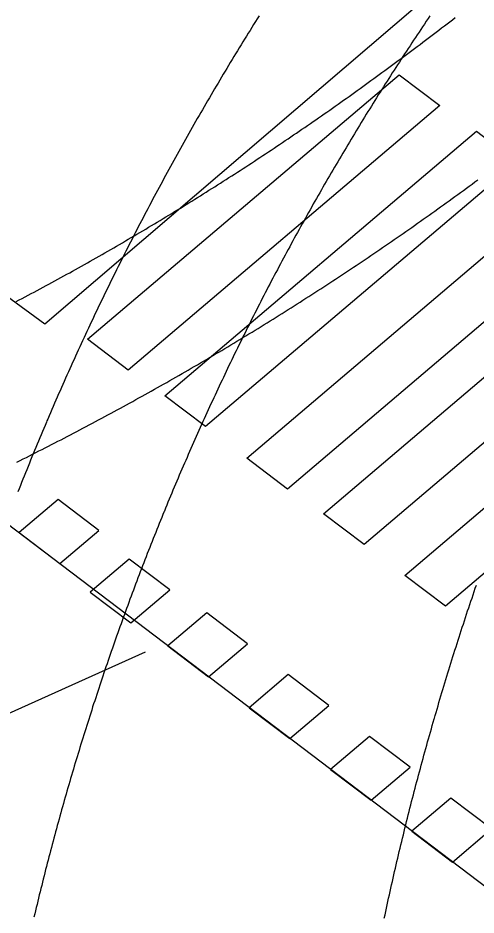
# Model space of a CAD drawing. Extents: x 81617 to 82144, y 454649 to 455150.
# Drawn here: x 81713.29 to 81717.88, y 454741.45 to 454750.44 of the extents above; entities that cross this region are included whole.
import ezdxf

# ---------------------------------------------------------------- set-up
doc = ezdxf.new("R2010")
doc.units = 0
doc.layers.add('B-WE-OG-TOPOGRAFIE-G', color=7, linetype='Continuous')
doc.layers.add('B-WE-VW-MARKERING-G', color=7, linetype='Continuous')

msp = doc.modelspace()

# ---------------------------------------------------------------- linework, layer by layer
at = {"layer": 'B-WE-OG-TOPOGRAFIE-G'}
msp.add_line((81721.5896, 454738.9988), (81704.2675, 454752.1255), dxfattribs=at)
for points in [[(81713.2712, 454747.6018), (81713.3012, 454747.6176), (81713.331, 454747.6334), (81713.3609, 454747.6493), (81713.3908, 454747.6651), (81713.4206, 454747.6811), (81713.4504, 454747.697), (81713.4802, 454747.713), (81713.51, 454747.729), (81713.5398, 454747.7451), (81713.5695, 454747.7612), (81713.5993, 454747.7773), (81713.629, 454747.7935), (81713.6587, 454747.8096), (81713.6884, 454747.8259), (81713.718, 454747.8421), (81713.7476, 454747.8584), (81713.7773, 454747.8748), (81713.8069, 454747.8911), (81713.8364, 454747.9075), (81713.866, 454747.924), (81713.8955, 454747.9404), (81713.9251, 454747.9569), (81713.9546, 454747.9735), (81713.984, 454747.99), (81714.0135, 454748.0066), (81714.043, 454748.0233), (81714.0724, 454748.04), (81714.1018, 454748.0567), (81714.1312, 454748.0734), (81714.1605, 454748.0902), (81714.1899, 454748.107), (81714.2192, 454748.1238), (81714.2485, 454748.1407), (81714.2778, 454748.1576), (81714.3071, 454748.1745), (81714.3363, 454748.1915), (81714.3656, 454748.2085), (81714.3948, 454748.2256), (81714.424, 454748.2427), (81714.4532, 454748.2598), (81714.4823, 454748.2769), (81714.5114, 454748.2941), (81714.5406, 454748.3113), (81714.5696, 454748.3286), (81714.5987, 454748.3458), (81714.6278, 454748.3631), (81714.6568, 454748.3805), (81714.6858, 454748.3979), (81714.7148, 454748.4153), (81714.7438, 454748.4327), (81714.7727, 454748.4502), (81714.8017, 454748.4677), (81714.8306, 454748.4853), (81714.8595, 454748.5029), (81714.8883, 454748.5205), (81714.9172, 454748.5381), (81714.946, 454748.5558), (81714.9748, 454748.5735), (81715.0036, 454748.5913), (81715.0324, 454748.609), (81715.0611, 454748.6269), (81715.0899, 454748.6447), (81715.1186, 454748.6626), (81715.1473, 454748.6805), (81715.1759, 454748.6985), (81715.2046, 454748.7164), (81715.2332, 454748.7344), (81715.2618, 454748.7525), (81715.2904, 454748.7706), (81715.319, 454748.7887), (81715.3475, 454748.8068), (81715.376, 454748.825), (81715.4045, 454748.8432), (81715.433, 454748.8615), (81715.4615, 454748.8797), (81715.4899, 454748.898), (81715.5183, 454748.9164), (81715.5467, 454748.9348), (81715.5751, 454748.9532), (81715.6034, 454748.9716), (81715.6318, 454748.9901), (81715.6601, 454749.0086), (81715.6883, 454749.0271), (81715.7166, 454749.0457), (81715.7449, 454749.0643), (81715.7731, 454749.0829), (81715.8013, 454749.1016), (81715.8295, 454749.1203), (81715.8576, 454749.139), (81715.8858, 454749.1578), (81715.9139, 454749.1766), (81715.942, 454749.1954), (81715.97, 454749.2143), (81715.9981, 454749.2332), (81716.0261, 454749.2521), (81716.0541, 454749.2711), (81716.0821, 454749.2901), (81716.1101, 454749.3091), (81716.138, 454749.3282), (81716.1659, 454749.3473), (81716.1938, 454749.3664), (81716.2217, 454749.3855), (81716.2495, 454749.4047), (81716.2774, 454749.424), (81716.3052, 454749.4432), (81716.333, 454749.4625), (81716.3607, 454749.4818), (81716.3608, 454749.4819), (81716.3886, 454749.5012), (81716.4163, 454749.5206), (81716.4441, 454749.5401), (81716.4718, 454749.5595), (81716.4995, 454749.579), (81716.5271, 454749.5986), (81716.5548, 454749.6182), (81716.5824, 454749.6378), (81716.6101, 454749.6574), (81716.6377, 454749.6771), (81716.6653, 454749.6968), (81716.6928, 454749.7165), (81716.7204, 454749.7363), (81716.7479, 454749.7561), (81716.7754, 454749.7759), (81716.8029, 454749.7958), (81716.8304, 454749.8157), (81716.8579, 454749.8356), (81716.8853, 454749.8556), (81716.9128, 454749.8756), (81716.9402, 454749.8956), (81716.9676, 454749.9156), (81716.995, 454749.9357), (81717.0223, 454749.9558), (81717.0497, 454749.976), (81717.077, 454749.9961), (81717.1044, 454750.0164), (81717.1317, 454750.0366), (81717.1589, 454750.0568), (81717.1862, 454750.0771), (81717.2135, 454750.0975), (81717.2407, 454750.1178), (81717.2679, 454750.1382), (81717.2952, 454750.1586), (81717.3224, 454750.179), (81717.3495, 454750.1995), (81717.3767, 454750.22), (81717.4039, 454750.2405), (81717.431, 454750.261), (81717.4581, 454750.2816), (81717.4852, 454750.3022), (81717.5123, 454750.3228), (81717.5394, 454750.3435), (81717.5665, 454750.3642), (81717.5935, 454750.3849), (81717.6205, 454750.4056), (81717.6476, 454750.4264), (81717.6746, 454750.4471)], [(81715.7076, 454750.4651), (81715.6893, 454750.436), (81715.671, 454750.4069), (81715.6528, 454750.3778), (81715.6346, 454750.3487), (81715.6164, 454750.3196), (81715.5983, 454750.2904), (81715.5802, 454750.2612), (81715.5621, 454750.232), (81715.5441, 454750.2028), (81715.5261, 454750.1735), (81715.5081, 454750.1442), (81715.4902, 454750.1149), (81715.4723, 454750.0856), (81715.4545, 454750.0563), (81715.4366, 454750.0269), (81715.4188, 454749.9975), (81715.4011, 454749.9681), (81715.3834, 454749.9387), (81715.3657, 454749.9092), (81715.3481, 454749.8798), (81715.3305, 454749.8503), (81715.3129, 454749.8208), (81715.2953, 454749.7912), (81715.2778, 454749.7617), (81715.2604, 454749.7321), (81715.2429, 454749.7025), (81715.2255, 454749.6729), (81715.2082, 454749.6432), (81715.1909, 454749.6136), (81715.1736, 454749.5839), (81715.1563, 454749.5542), (81715.1391, 454749.5245), (81715.1219, 454749.4947), (81715.1048, 454749.465), (81715.0876, 454749.4352), (81715.0706, 454749.4054), (81715.0535, 454749.3756), (81715.0365, 454749.3457), (81715.0196, 454749.3159), (81715.0026, 454749.286), (81714.9857, 454749.2561), (81714.9689, 454749.2262), (81714.952, 454749.1962), (81714.9352, 454749.1663), (81714.9185, 454749.1363), (81714.9018, 454749.1063), (81714.8851, 454749.0762), (81714.8684, 454749.0462), (81714.8518, 454749.0161), (81714.8353, 454748.9861), (81714.8187, 454748.956), (81714.8022, 454748.9258), (81714.7857, 454748.8957), (81714.7693, 454748.8655), (81714.7529, 454748.8353), (81714.7366, 454748.8051), (81714.7202, 454748.7749), (81714.704, 454748.7447), (81714.6877, 454748.7144), (81714.6715, 454748.6841), (81714.6553, 454748.6538), (81714.6392, 454748.6235), (81714.6231, 454748.5932), (81714.607, 454748.5628), (81714.591, 454748.5324), (81714.575, 454748.5021), (81714.559, 454748.4716), (81714.5431, 454748.4412), (81714.5272, 454748.4107), (81714.5113, 454748.3803), (81714.4955, 454748.3498), (81714.4798, 454748.3193), (81714.464, 454748.2887), (81714.4483, 454748.2582), (81714.4326, 454748.2276), (81714.417, 454748.1971), (81714.4014, 454748.1664), (81714.3858, 454748.1358), (81714.3703, 454748.1052), (81714.3548, 454748.0745), (81714.3394, 454748.0439), (81714.324, 454748.0132), (81714.3086, 454747.9824), (81714.2933, 454747.9517), (81714.278, 454747.921), (81714.2627, 454747.8902), (81714.2475, 454747.8594), (81714.2323, 454747.8286), (81714.2171, 454747.7978), (81714.202, 454747.7669), (81714.1869, 454747.7361), (81714.1719, 454747.7052), (81714.1569, 454747.6743), (81714.1419, 454747.6434), (81714.127, 454747.6124), (81714.1121, 454747.5815), (81714.0972, 454747.5505), (81714.0824, 454747.5195), (81714.0676, 454747.4885), (81714.0529, 454747.4575), (81714.0382, 454747.4265), (81714.0235, 454747.3954), (81714.0088, 454747.3644), (81713.9943, 454747.3333), (81713.9797, 454747.3022), (81713.9652, 454747.271), (81713.9507, 454747.2399), (81713.9362, 454747.2087), (81713.9218, 454747.1775), (81713.9074, 454747.1464), (81713.8931, 454747.1151), (81713.8788, 454747.0839), (81713.8645, 454747.0527), (81713.8503, 454747.0214), (81713.8361, 454746.9901), (81713.822, 454746.9588), (81713.8079, 454746.9275), (81713.7938, 454746.8962), (81713.7797, 454746.8648), (81713.7657, 454746.8335), (81713.7518, 454746.8021), (81713.7379, 454746.7707), (81713.724, 454746.7393), (81713.7101, 454746.7078), (81713.6963, 454746.6764), (81713.6825, 454746.6449), (81713.6688, 454746.6135), (81713.6551, 454746.582), (81713.6414, 454746.5504), (81713.6278, 454746.5189), (81713.6142, 454746.4874), (81713.6007, 454746.4558), (81713.5871, 454746.4242), (81713.5789, 454746.4049)], [(81717.4216, 454750.4639), (81717.4033, 454750.4369), (81717.385, 454750.4099), (81717.3668, 454750.3828), (81717.3486, 454750.3557), (81717.3304, 454750.3286), (81717.3123, 454750.3015), (81717.2941, 454750.2744), (81717.2761, 454750.2472), (81717.258, 454750.22), (81717.24, 454750.1928), (81717.222, 454750.1656), (81717.2041, 454750.1383), (81717.1861, 454750.1111), (81717.1682, 454750.0838), (81717.1504, 454750.0565), (81717.1326, 454750.0291), (81717.1148, 454750.0018), (81717.097, 454749.9744), (81717.0793, 454749.947), (81717.0616, 454749.9196), (81717.044, 454749.8921), (81717.0263, 454749.8647), (81717.0087, 454749.8372), (81716.9912, 454749.8097), (81716.9737, 454749.7822), (81716.9562, 454749.7546), (81716.9387, 454749.727), (81716.9213, 454749.6995), (81716.9039, 454749.6718), (81716.8865, 454749.6442), (81716.8692, 454749.6166), (81716.8519, 454749.5889), (81716.8346, 454749.5612), (81716.8174, 454749.5335), (81716.8002, 454749.5058), (81716.7831, 454749.478), (81716.7659, 454749.4502), (81716.7488, 454749.4224), (81716.7318, 454749.3946), (81716.7147, 454749.3668), (81716.6977, 454749.3389), (81716.6808, 454749.311), (81716.6639, 454749.2832), (81716.647, 454749.2552), (81716.6301, 454749.2273), (81716.6133, 454749.1993), (81716.5965, 454749.1714), (81716.5797, 454749.1434), (81716.563, 454749.1153), (81716.5463, 454749.0873), (81716.5296, 454749.0593), (81716.513, 454749.0312), (81716.4964, 454749.0031), (81716.4798, 454748.975), (81716.4633, 454748.9468), (81716.4468, 454748.9187), (81716.4304, 454748.8905), (81716.4139, 454748.8623), (81716.3975, 454748.8341), (81716.3812, 454748.8058), (81716.3649, 454748.7776), (81716.3486, 454748.7493), (81716.3323, 454748.721), (81716.3161, 454748.6927), (81716.2999, 454748.6644), (81716.2837, 454748.636), (81716.2676, 454748.6077), (81716.2515, 454748.5793), (81716.2355, 454748.5509), (81716.2195, 454748.5224), (81716.2035, 454748.494), (81716.1875, 454748.4655), (81716.1716, 454748.437), (81716.1557, 454748.4085), (81716.1399, 454748.38), (81716.1241, 454748.3515), (81716.1083, 454748.3229), (81716.0925, 454748.2943), (81716.0768, 454748.2657), (81716.0611, 454748.2371), (81716.0455, 454748.2085), (81716.0299, 454748.1798), (81716.0143, 454748.1511), (81715.9988, 454748.1224), (81715.9833, 454748.0937), (81715.9678, 454748.065), (81715.9523, 454748.0363), (81715.9369, 454748.0075), (81715.9216, 454747.9787), (81715.9062, 454747.9499), (81715.8909, 454747.9211), (81715.8757, 454747.8922), (81715.8604, 454747.8634), (81715.8452, 454747.8345), (81715.8301, 454747.8056), (81715.815, 454747.7767), (81715.7999, 454747.7478), (81715.7848, 454747.7188), (81715.7698, 454747.6898), (81715.7548, 454747.6609), (81715.7398, 454747.6319), (81715.7249, 454747.6028), (81715.71, 454747.5738), (81715.6952, 454747.5447), (81715.6804, 454747.5157), (81715.6656, 454747.4866), (81715.6508, 454747.4575), (81715.6361, 454747.4283), (81715.6214, 454747.3992), (81715.6068, 454747.37), (81715.5922, 454747.3409), (81715.5776, 454747.3117), (81715.5631, 454747.2824), (81715.5486, 454747.2532), (81715.5341, 454747.224), (81715.5197, 454747.1947), (81715.5053, 454747.1654), (81715.4909, 454747.1361), (81715.4766, 454747.1068), (81715.4623, 454747.0775), (81715.448, 454747.0481), (81715.4338, 454747.0187), (81715.4196, 454746.9894), (81715.4055, 454746.9599), (81715.3914, 454746.9305), (81715.3773, 454746.9011), (81715.3632, 454746.8716), (81715.3492, 454746.8422), (81715.3353, 454746.8127), (81715.3213, 454746.7832), (81715.3074, 454746.7537), (81715.2935, 454746.7241), (81715.2797, 454746.6946), (81715.2659, 454746.665), (81715.2521, 454746.6354), (81715.2384, 454746.6058), (81715.2247, 454746.5762), (81715.2111, 454746.5465), (81715.1974, 454746.5169), (81715.1839, 454746.4872), (81715.1703, 454746.4575), (81715.1568, 454746.4278), (81715.1433, 454746.3981), (81715.1299, 454746.3684), (81715.1165, 454746.3386), (81715.1031, 454746.3089), (81715.0898, 454746.2791), (81715.0765, 454746.2493), (81715.0632, 454746.2195), (81715.05, 454746.1897), (81715.0368, 454746.1598), (81715.0236, 454746.1299), (81715.0105, 454746.1001), (81714.9974, 454746.0702), (81714.9843, 454746.0403), (81714.9713, 454746.0104), (81714.9583, 454745.9804), (81714.9454, 454745.9505), (81714.9325, 454745.9205), (81714.9196, 454745.8905), (81714.9068, 454745.8605), (81714.894, 454745.8305), (81714.8812, 454745.8005), (81714.8685, 454745.7704), (81714.8558, 454745.7403), (81714.8431, 454745.7103), (81714.8305, 454745.6802), (81714.8179, 454745.6501), (81714.8054, 454745.62), (81714.7929, 454745.5898), (81714.7804, 454745.5597), (81714.768, 454745.5295), (81714.7568, 454745.5023)], [(81713.7818, 454746.2494), (81713.7829, 454746.25), (81713.8144, 454746.2664), (81713.8458, 454746.2828), (81713.8773, 454746.2992), (81713.9087, 454746.3157), (81713.9401, 454746.3322), (81713.9715, 454746.3488), (81714.0028, 454746.3654), (81714.0342, 454746.382), (81714.0655, 454746.3986), (81714.0968, 454746.4153), (81714.1281, 454746.4321), (81714.1593, 454746.4488), (81714.1906, 454746.4657), (81714.2218, 454746.4825), (81714.253, 454746.4994), (81714.2842, 454746.5163), (81714.3154, 454746.5332), (81714.3465, 454746.5502), (81714.3776, 454746.5673), (81714.4087, 454746.5843), (81714.4398, 454746.6014), (81714.4709, 454746.6185), (81714.5019, 454746.6357), (81714.533, 454746.6529), (81714.564, 454746.6702), (81714.595, 454746.6874), (81714.6259, 454746.7047), (81714.6569, 454746.7221), (81714.6878, 454746.7395), (81714.7187, 454746.7569), (81714.7496, 454746.7743), (81714.7805, 454746.7918), (81714.8113, 454746.8093), (81714.8422, 454746.8269), (81714.873, 454746.8445), (81714.9038, 454746.8621), (81714.9345, 454746.8798), (81714.9653, 454746.8975), (81714.996, 454746.9152), (81715.0267, 454746.933), (81715.0574, 454746.9508), (81715.088, 454746.9687), (81715.1187, 454746.9865), (81715.1493, 454747.0045), (81715.1799, 454747.0224), (81715.2105, 454747.0404), (81715.2411, 454747.0584), (81715.2716, 454747.0765), (81715.3021, 454747.0946), (81715.3326, 454747.1127), (81715.3631, 454747.1309), (81715.3935, 454747.1491), (81715.424, 454747.1673), (81715.4544, 454747.1856), (81715.4848, 454747.2039), (81715.5152, 454747.2222), (81715.5455, 454747.2406), (81715.5758, 454747.259), (81715.6061, 454747.2774), (81715.6364, 454747.2959), (81715.6667, 454747.3144), (81715.6969, 454747.333), (81715.7272, 454747.3515), (81715.7574, 454747.3702), (81715.7875, 454747.3888), (81715.8177, 454747.4075), (81715.8478, 454747.4262), (81715.878, 454747.445), (81715.908, 454747.4638), (81715.9381, 454747.4826), (81715.9682, 454747.5015), (81715.9982, 454747.5204), (81716.0282, 454747.5393), (81716.0582, 454747.5582), (81716.0881, 454747.5772), (81716.1181, 454747.5963), (81716.148, 454747.6153), (81716.1779, 454747.6345), (81716.2078, 454747.6536), (81716.2376, 454747.6728), (81716.2675, 454747.692), (81716.2973, 454747.7112), (81716.327, 454747.7305), (81716.3568, 454747.7498), (81716.3866, 454747.7691), (81716.4163, 454747.7885), (81716.446, 454747.8079), (81716.4756, 454747.8274), (81716.5053, 454747.8469), (81716.5349, 454747.8664), (81716.5645, 454747.8859), (81716.5941, 454747.9055), (81716.6237, 454747.9251), (81716.6532, 454747.9448), (81716.6827, 454747.9645), (81716.7122, 454747.9842), (81716.7417, 454748.0039), (81716.7711, 454748.0237), (81716.8006, 454748.0436), (81716.83, 454748.0634), (81716.8593, 454748.0833), (81716.8887, 454748.1032), (81716.918, 454748.1232), (81716.9473, 454748.1432), (81716.9766, 454748.1632), (81717.0059, 454748.1833), (81717.0351, 454748.2034), (81717.0643, 454748.2235), (81717.0935, 454748.2437), (81717.1227, 454748.2638), (81717.1518, 454748.2841), (81717.181, 454748.3043), (81717.181, 454748.3044), (81717.2102, 454748.3247), (81717.2393, 454748.3451), (81717.2683, 454748.3654), (81717.2974, 454748.3858), (81717.3264, 454748.4063), (81717.3554, 454748.4267), (81717.3843, 454748.4472), (81717.4133, 454748.4678), (81717.4422, 454748.4883), (81717.4711, 454748.5089), (81717.4999, 454748.5295), (81717.5288, 454748.5501), (81717.5576, 454748.5708), (81717.5863, 454748.5915), (81717.6151, 454748.6122), (81717.6438, 454748.633), (81717.6725, 454748.6537), (81717.7012, 454748.6746), (81717.7298, 454748.6954), (81717.7585, 454748.7162), (81717.7871, 454748.7371), (81717.8156, 454748.758), (81717.8442, 454748.779), (81717.8727, 454748.7999), (81717.9012, 454748.8209)], [(81713.5789, 454746.4049), (81713.5737, 454746.3926), (81713.5602, 454746.361), (81713.5468, 454746.3294), (81713.5335, 454746.2978), (81713.5202, 454746.2661), (81713.5069, 454746.2344), (81713.4936, 454746.2027), (81713.4804, 454746.171), (81713.4672, 454746.1393), (81713.4541, 454746.1076), (81713.441, 454746.0758), (81713.428, 454746.044), (81713.4149, 454746.0123), (81713.402, 454745.9805), (81713.389, 454745.9486), (81713.3761, 454745.9168), (81713.3632, 454745.885), (81713.3504, 454745.8531), (81713.3376, 454745.8212), (81713.3249, 454745.7893), (81713.3122, 454745.7574), (81713.2995, 454745.7255), (81713.2868, 454745.6936)], [(81713.2768, 454745.993), (81713.3085, 454746.0088), (81713.3403, 454746.0246), (81713.372, 454746.0405), (81713.4037, 454746.0564), (81713.4354, 454746.0723), (81713.4671, 454746.0883), (81713.4988, 454746.1043), (81713.5304, 454746.1203), (81713.562, 454746.1364), (81713.5937, 454746.1525), (81713.6252, 454746.1687), (81713.6568, 454746.1849), (81713.6884, 454746.2011), (81713.7199, 454746.2173), (81713.7514, 454746.2336), (81713.7818, 454746.2494)], [(81714.7568, 454745.5023), (81714.7555, 454745.4993), (81714.7432, 454745.4691), (81714.7308, 454745.4389), (81714.7185, 454745.4087), (81714.7063, 454745.3784), (81714.6941, 454745.3482), (81714.6819, 454745.3179), (81714.6697, 454745.2876), (81714.6576, 454745.2573), (81714.6455, 454745.227), (81714.6335, 454745.1967), (81714.6215, 454745.1663), (81714.6095, 454745.136), (81714.5976, 454745.1056), (81714.5857, 454745.0752), (81714.5738, 454745.0448), (81714.562, 454745.0144), (81714.5502, 454744.984), (81714.5384, 454744.9536), (81714.5267, 454744.9231), (81714.5151, 454744.8926), (81714.5034, 454744.8621), (81714.4918, 454744.8316), (81714.4802, 454744.8011), (81714.4687, 454744.7706), (81714.4572, 454744.7401), (81714.4457, 454744.7095), (81714.4343, 454744.679), (81714.4229, 454744.6484), (81714.4116, 454744.6178), (81714.4003, 454744.5872), (81714.389, 454744.5566), (81714.3777, 454744.5259), (81714.3665, 454744.4953), (81714.3554, 454744.4646), (81714.3442, 454744.4339), (81714.3332, 454744.4032), (81714.3221, 454744.3725), (81714.3111, 454744.3418), (81714.3001, 454744.3111), (81714.2891, 454744.2804), (81714.2782, 454744.2496), (81714.2674, 454744.2188), (81714.2565, 454744.1881), (81714.2457, 454744.1573), (81714.235, 454744.1265), (81714.2242, 454744.0957), (81714.2135, 454744.0648), (81714.2029, 454744.034), (81714.1923, 454744.0031), (81714.1817, 454743.9723), (81714.1712, 454743.9414), (81714.1606, 454743.9105), (81714.1502, 454743.8796), (81714.1397, 454743.8486), (81714.1294, 454743.8177), (81714.119, 454743.7868), (81714.1087, 454743.7558), (81714.0984, 454743.7248), (81714.0881, 454743.6939), (81714.0779, 454743.6629), (81714.0678, 454743.6319), (81714.0576, 454743.6009), (81714.0475, 454743.5698), (81714.0375, 454743.5388), (81714.0275, 454743.5077), (81714.0175, 454743.4767), (81714.0075, 454743.4456), (81713.9976, 454743.4145), (81713.9877, 454743.3834), (81713.9779, 454743.3523), (81713.9681, 454743.3212), (81713.9583, 454743.29), (81713.9486, 454743.2589), (81713.9389, 454743.2277), (81713.9293, 454743.1965), (81713.9196, 454743.1654), (81713.9101, 454743.1342), (81713.9005, 454743.103), (81713.891, 454743.0717), (81713.8816, 454743.0405), (81713.8721, 454743.0093), (81713.8627, 454742.978), (81713.8534, 454742.9468), (81713.8441, 454742.9155), (81713.8348, 454742.8842), (81713.8256, 454742.8529), (81713.8164, 454742.8216), (81713.8072, 454742.7903), (81713.7981, 454742.7589), (81713.789, 454742.7276), (81713.7799, 454742.6963), (81713.7709, 454742.6649), (81713.7619, 454742.6335), (81713.753, 454742.6021), (81713.7441, 454742.5707), (81713.7352, 454742.5393), (81713.7264, 454742.5079), (81713.7176, 454742.4765), (81713.7089, 454742.4451), (81713.7001, 454742.4136), (81713.6915, 454742.3822), (81713.6828, 454742.3507), (81713.6742, 454742.3192), (81713.6657, 454742.2877), (81713.6571, 454742.2562), (81713.6486, 454742.2247), (81713.6402, 454742.1932), (81713.6318, 454742.1617), (81713.6234, 454742.1301), (81713.6151, 454742.0986), (81713.6068, 454742.067), (81713.5985, 454742.0355), (81713.5903, 454742.0039), (81713.5821, 454741.9723), (81713.5739, 454741.9407), (81713.5658, 454741.9091), (81713.5577, 454741.8775), (81713.5497, 454741.8459), (81713.5417, 454741.8142), (81713.5338, 454741.7826), (81713.5258, 454741.7509), (81713.5179, 454741.7193), (81713.5101, 454741.6876), (81713.5023, 454741.6559), (81713.4945, 454741.6242), (81713.4868, 454741.5925), (81713.4791, 454741.5608), (81713.4714, 454741.5291), (81713.4638, 454741.4973), (81713.4562, 454741.4656), (81713.4487, 454741.4339)], [(81717.4664, 454743.4257), (81717.474, 454743.4519), (81717.4836, 454743.4848), (81717.4932, 454743.5178), (81717.5029, 454743.5507), (81717.5126, 454743.5836), (81717.5223, 454743.6165), (81717.5321, 454743.6494), (81717.5419, 454743.6823), (81717.5518, 454743.7152), (81717.5617, 454743.7481), (81717.5717, 454743.7809), (81717.5816, 454743.8138), (81717.5917, 454743.8466), (81717.6017, 454743.8794), (81717.6118, 454743.9122), (81717.622, 454743.945), (81717.6322, 454743.9778), (81717.6424, 454744.0105), (81717.6526, 454744.0433), (81717.6629, 454744.076), (81717.6733, 454744.1088), (81717.6837, 454744.1415), (81717.6941, 454744.1742), (81717.7045, 454744.2069), (81717.715, 454744.2396), (81717.7256, 454744.2722), (81717.7361, 454744.3049), (81717.7468, 454744.3375), (81717.7574, 454744.3702), (81717.7681, 454744.4028), (81717.7788, 454744.4354), (81717.7896, 454744.468), (81717.8004, 454744.5006), (81717.8112, 454744.5331), (81717.8221, 454744.5657), (81717.8331, 454744.5982), (81717.844, 454744.6308), (81717.855, 454744.6633), (81717.8661, 454744.6958), (81717.8771, 454744.7283), (81717.8883, 454744.7607)], [(81716.9638, 454741.4216), (81716.971, 454741.4551), (81716.9782, 454741.4887), (81716.9854, 454741.5223), (81716.9927, 454741.5558), (81717, 454741.5893), (81717.0074, 454741.6229), (81717.0148, 454741.6564), (81717.0222, 454741.6899), (81717.0297, 454741.7234), (81717.0373, 454741.7569), (81717.0448, 454741.7904), (81717.0524, 454741.8238), (81717.0601, 454741.8573), (81717.0678, 454741.8907), (81717.0755, 454741.9242), (81717.0833, 454741.9576), (81717.0911, 454741.9911), (81717.0989, 454742.0245), (81717.1068, 454742.0579), (81717.1147, 454742.0913), (81717.1227, 454742.1247), (81717.1307, 454742.158), (81717.1388, 454742.1914), (81717.1468, 454742.2248), (81717.155, 454742.2581), (81717.1631, 454742.2915), (81717.1713, 454742.3248), (81717.1796, 454742.3581), (81717.1879, 454742.3914), (81717.1962, 454742.4247), (81717.2046, 454742.458), (81717.213, 454742.4913), (81717.2214, 454742.5246), (81717.2299, 454742.5578), (81717.2384, 454742.5911), (81717.247, 454742.6243), (81717.2556, 454742.6575), (81717.2642, 454742.6908), (81717.2729, 454742.724), (81717.2816, 454742.7572), (81717.2904, 454742.7904), (81717.2992, 454742.8235), (81717.308, 454742.8567), (81717.3169, 454742.8899), (81717.3258, 454742.923), (81717.3348, 454742.9561), (81717.3438, 454742.9893), (81717.3528, 454743.0224), (81717.3619, 454743.0555), (81717.371, 454743.0886), (81717.3802, 454743.1217), (81717.3894, 454743.1547), (81717.3986, 454743.1878), (81717.4079, 454743.2208), (81717.4172, 454743.2539), (81717.4266, 454743.2869), (81717.436, 454743.3199), (81717.4454, 454743.3529), (81717.4549, 454743.3859), (81717.4644, 454743.4189), (81717.4664, 454743.4257)]]:
    msp.add_lwpolyline(points, dxfattribs=at)
at = {"layer": 'B-WE-VW-MARKERING-G'}
for points in [[(81717.3239, 454750.5903), (81713.5591, 454747.3734), (81709.6386, 454750.242), (81716.1331, 454755.8142)], [(81699.5464, 454737.3165), (81703.3353, 454739.0426), (81714.5667, 454744.0924)]]:
    msp.add_lwpolyline(points, dxfattribs=at)
for points in [[(81713.9869, 454747.2242), (81717.1118, 454749.8749), (81717.5201, 454749.5656), (81714.3951, 454746.9148)], [(81714.763, 454746.6583), (81717.8879, 454749.3091), (81718.2961, 454748.9997), (81715.1712, 454746.349)], [(81715.5851, 454746.0322), (81718.71, 454748.683), (81719.1182, 454748.3736), (81715.9933, 454745.7229)], [(81716.3539, 454745.4758), (81719.4788, 454748.1266), (81719.887, 454747.8172), (81716.7621, 454745.1665)], [(81717.1704, 454744.8571), (81720.2953, 454747.5078), (81720.7035, 454747.1985), (81717.5786, 454744.5477)], [(81714.0996, 454745.3087), (81713.6914, 454745.6181), (81713.3008, 454745.2867), (81713.709, 454744.9774)], [(81714.8118, 454744.7117), (81714.4036, 454745.0211), (81714.0129, 454744.6898), (81714.4212, 454744.3804)], [(81715.5903, 454744.1724), (81715.182, 454744.4818), (81714.7914, 454744.1505), (81715.1997, 454743.8411)], [(81716.4068, 454743.5537), (81715.9985, 454743.8631), (81715.6079, 454743.5317), (81716.0161, 454743.2224)], [(81717.2232, 454742.935), (81716.815, 454743.2444), (81716.4244, 454742.913), (81716.8326, 454742.6037)], [(81718.0397, 454742.3163), (81717.6315, 454742.6256), (81717.2409, 454742.2943), (81717.6491, 454741.9849)]]:
    msp.add_lwpolyline(points, close=True, dxfattribs=at)

doc.saveas('drawing.dxf')
